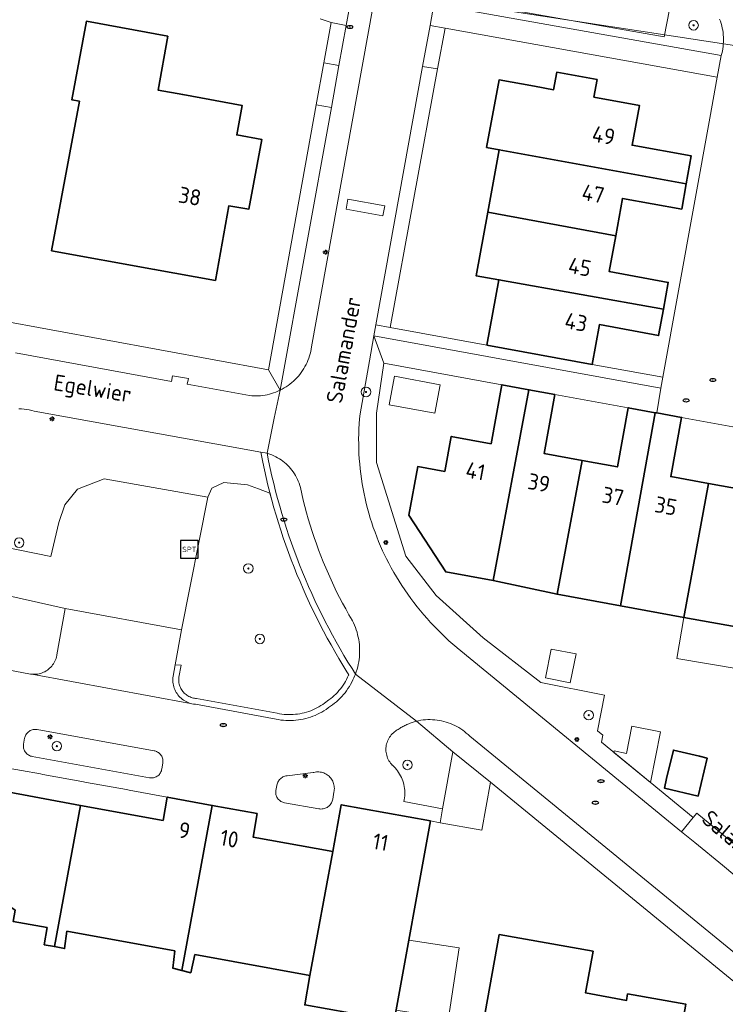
# Model space of a CAD drawing. Header units: metres. Extents: x 152610 to 160096, y 456114 to 462495.
# Tile 600 of 938: x 158718 to 158778, y 460104 to 460187. Entities that reach past the tile are written whole.
import ezdxf
from ezdxf.enums import TextEntityAlignment as Align

# ---------------------------------------------------------------- set-up
doc = ezdxf.new("R2010")
doc.units = ezdxf.units.M
doc.header["$LTSCALE"] = 0.5
doc.layers.get('0').update_dxf_attribs({"linetype": 'CONTINUOUS'})
for name, color, linetype, lineweight in [('B-PV-GR-BEPLANTING_CULTUUR_BOSPLANTSOEN-GV', 251, 'CONTINUOUS', 18), ('B-PV-GR-BEPLANTING_CULTUUR_HEESTERS-GV', 251, 'CONTINUOUS', 18), ('B-PV-GR-BEPLANTING_CULTUUR_ROOS-GV', 251, 'CONTINUOUS', 18), ('B-PV-GR-BOOM-S', 251, 'CONTINUOUS', 25), ('B-PV-GR-HAAG-GV', 251, 'CONTINUOUS', 13), ('B-PV-IE-MEUBILAIR-S', 251, 'CONTINUOUS', 25), ('B-PV-IE-MEUBILAIR_WEGMEUBILAIR-S', 251, 'CONTINUOUS', 25), ('B-PV-KW-KUNSTWERK_DUIKER-G', 251, 'CONTINUOUS', 18), ('B-PV-OG-BEBOUWING-GV', 6, 'CONTINUOUS', 35), ('B-PV-OG-BEBOUWING-T18', 1, 'CONTINUOUS', 18), ('B-PV-OG-BEBOUWING_OVERBOUWING-GV', 251, 'CONTINUOUS', 18), ('B-PV-OG-BEBOUWING_SCHUUR-GV', 251, 'CONTINUOUS', 18), ('B-PV-OG-TERREIN_BEGROEID-GV', 251, 'CONTINUOUS', 18), ('B-PV-OG-TOPOGRAFIE-T18', 1, 'CONTINUOUS', 18), ('B-PV-VH-GESLOTENVERHARDING_ASFALT-GV', 251, 'CONTINUOUS', 18), ('B-PV-VH-ONVERHARD_ZAND-GV', 251, 'CONTINUOUS', 18), ('B-PV-VH-OPENVERHARDING_BETONSTRAATSTEEN-GV', 251, 'CONTINUOUS', 18), ('B-PV-VH-OPENVERHARDING_TEGEL-GV', 251, 'CONTINUOUS', 18)]:
    doc.layers.add(name, color=color, linetype=linetype, lineweight=lineweight)
doc.styles.add('NLCS-ISO', font='NLCS-ISO.ttf')
doc.styles.add('NLCS-ISO-M750-T18', font='NLCS-ISO.ttf', dxfattribs={"height": 1.35})

# ---------------------------------------------------------------- blocks, each defined once
blk = doc.blocks.new('SIE-MEUBILAIR_PAAL_LICHTMAST-SO')
for points in [[(-0.62, 0), (-1, 0)], [(-0.71, 0.71), (-0.44, 0.44)], [(0, 1), (0, 0.62)], [(0.44, 0.44), (0.71, 0.71)], [(1, 0), (0.62, 0)], [(-0.71, -0.71), (-0.44, -0.44)], [(0, -0.62), (0, -1)], [(0.44, -0.44), (0.71, -0.71)]]:
    blk.add_lwpolyline(points)
blk.add_circle((0, 0), 0.5)
blk = doc.blocks.new('SIE-MEUBILAIR_PUT_RIOOLPUT-SO')
blk.add_ellipse((0, 0), major_axis=(1.25, 0), ratio=0.54)
at = {"style": 'NLCS-ISO'}
blk.add_text('ri', height=0.75, dxfattribs=at).set_placement((-0.04, 0.07), align=Align.MIDDLE_CENTER)
blk = doc.blocks.new('SIE-WEG_SPEELTOESTEL-SO')
at = {"flags": 128}
blk.add_lwpolyline([(-3.75, -3.75), (3.75, -3.75), (3.75, 3.75), (-3.75, 3.75)], close=True, dxfattribs=at)
at = {"style": 'NLCS-ISO'}
blk.add_text('SPT', height=2.25, dxfattribs=at).set_placement((0, 0), align=Align.MIDDLE_CENTER)
blk = doc.blocks.new('SGR-BOOM_GBKN-SO')
at = {"linetype": 'ByBlock', "lineweight": 18}
h = blk.add_hatch(color=0, dxfattribs=at)
h.dxf.hatch_style = 1
edge = h.paths.add_edge_path()
edge.add_arc((0, 0), 0.25, 0, 360)
at = {"color": 0, "linetype": 'ByBlock', "lineweight": 18}
for radius in [2, 0.25]:
    blk.add_circle((0, 0), radius, dxfattribs=at)
at = {"color": 0, "linetype": 'ByBlock', "lineweight": 18, "style": 'NLCS-ISO'}
blk.add_attdef('SOORT', (2.5, 0), '', height=1.5, dxfattribs=at)

msp = doc.modelspace()

# ---------------------------------------------------------------- linework, layer by layer
at = {"layer": 'B-PV-GR-BEPLANTING_CULTUUR_BOSPLANTSOEN-GV', "flags": 128}
msp.add_lwpolyline([(158754.112, 460185.87), (158752.83, 460186.1), (158752.206, 460182.658), (158753.47, 460182.46)], close=True, dxfattribs=at)
at = {"layer": 'B-PV-GR-BEPLANTING_CULTUUR_HEESTERS-GV', "flags": 128}
for points in [[(158773.41, 460189.63), (158772.53, 460185.15), (158757.83, 460187.71)], [(158755.08, 460187.53), (158777.33, 460183.56), (158777.38, 460183.749), (158777.423, 460183.94), (158777.458, 460184.133), (158777.485, 460184.326), (158777.504, 460184.521), (158777.515, 460184.716), (158777.518, 460184.912), (158777.513, 460185.108), (158777.5, 460185.303), (158777.479, 460185.497), (158777.451, 460185.691), (158777.414, 460185.883), (158777.369, 460186.074), (158777.317, 460186.262), (158777.257, 460186.448), (158777.189, 460186.632)], [(158716.957, 460142.195), (158720.926, 460141.394), (158721.613, 460144.26), (158722.109, 460145.743), (158723.176, 460147.061), (158725.422, 460147.921), (158734.133, 460146.391), (158734.463, 460147.139), (158735.478, 460147.62), (158737.469, 460147.44), (158738.395, 460147.097), (158739.363, 460146.738), (158739.355, 460146.77), (158739.193, 460147.41), (158739.04, 460148.051), (158738.893, 460148.7), (158738.756, 460149.344), (158738.588, 460150.18), (158734.74, 460150.88), (158719.53, 460153.64), (158719.319, 460153.69), (158719.106, 460153.732), (158718.891, 460153.767), (158718.676, 460153.793), (158718.459, 460153.812), (158718.243, 460153.822)], [(158715.65, 460132.15), (158719.09, 460131.52), (158719.213, 460131.497), (158719.337, 460131.481), (158719.711, 460131.483), (158719.835, 460131.499), (158719.957, 460131.524), (158720.078, 460131.556), (158720.196, 460131.596), (158720.312, 460131.643), (158720.424, 460131.698), (158720.532, 460131.759), (158720.637, 460131.828), (158720.737, 460131.903), (158720.832, 460131.984), (158720.921, 460132.071), (158721.005, 460132.164), (158721.082, 460132.262), (158721.153, 460132.365), (158721.218, 460132.472), (158721.275, 460132.583), (158721.325, 460132.697), (158721.368, 460132.815), (158721.403, 460132.934), (158721.431, 460133.056), (158721.44, 460133.11), (158722.15, 460137.01), (158716.25, 460138.34)]]:
    msp.add_lwpolyline(points, dxfattribs=at)
for points in [[(158753.47, 460182.46), (158752.206, 460182.658), (158748.261, 460160.903), (158749.48, 460160.68)], [(158749.48, 460160.68), (158748.261, 460160.903), (158748.09, 460159.96), (158772.249, 460155.562), (158772.405, 460156.479), (158766.48, 460157.56), (158757.61, 460159.19)], [(158748.93, 460157.66), (158748.09, 460159.96), (158747.75, 460157.88), (158746.94, 460153.41), (158746.901, 460152.989), (158746.87, 460152.568), (158746.848, 460152.146), (158746.833, 460151.723), (158746.826, 460151.301), (158746.827, 460150.878), (158746.836, 460150.455), (158746.853, 460150.033), (158746.878, 460149.611), (158746.911, 460149.19), (158746.952, 460148.769), (158747.001, 460148.35), (158747.058, 460147.931), (158747.123, 460147.513), (158747.196, 460147.097), (158747.277, 460146.682), (158747.365, 460146.269), (158747.461, 460145.857), (158747.565, 460145.447), (158747.677, 460145.04), (158747.797, 460144.634), (158747.924, 460144.231), (158748.058, 460143.831), (158748.201, 460143.433), (158748.351, 460143.038), (158748.508, 460142.645), (158748.672, 460142.256), (158748.845, 460141.87), (158748.97, 460141.6), (158749.163, 460141.209), (158749.363, 460140.821), (158749.57, 460140.437), (158749.784, 460140.057), (158750.006, 460139.681), (158750.234, 460139.308), (158750.468, 460138.941), (158750.71, 460138.577), (158750.958, 460138.218), (158751.213, 460137.864), (158751.474, 460137.514), (158751.741, 460137.169), (158752.015, 460136.83), (158752.295, 460136.495), (158752.581, 460136.165), (158752.873, 460135.841), (158753.171, 460135.522), (158753.475, 460135.209), (158753.784, 460134.901), (158754.099, 460134.599), (158754.419, 460134.303), (158754.745, 460134.013), (158755.076, 460133.728), (158755.11, 460133.7), (158773.995, 460118.227), (158774.98, 460119.43), (158767.244, 460125.768), (158767.359, 460126.352), (158766.917, 460126.719), (158767.494, 460129.722), (158762.14, 460130.78), (158757.31, 460134.56), (158753.36, 460138.1), (158750.8, 460141.43), (158748.32, 460149.32), (158748.32, 460153.47)], [(158754.76, 460124.94), (158751.683, 460127.527), (158751.593, 460127.502), (158751.503, 460127.475), (158751.414, 460127.447), (158751.325, 460127.417), (158751.236, 460127.386), (158751.149, 460127.353), (158751.061, 460127.318), (158750.975, 460127.282), (158750.889, 460127.245), (158750.804, 460127.206), (158750.719, 460127.166), (158750.635, 460127.124), (158750.552, 460127.081), (158750.469, 460127.036), (158750.388, 460126.99), (158750.307, 460126.943), (158750.227, 460126.894), (158750.148, 460126.844), (158750.069, 460126.793), (158749.992, 460126.74), (158749.916, 460126.685), (158749.84, 460126.63), (158749.746, 460126.552), (158749.657, 460126.467), (158749.574, 460126.377), (158749.497, 460126.282), (158749.426, 460126.182), (158749.362, 460126.078), (158749.305, 460125.969), (158749.255, 460125.858), (158749.213, 460125.743), (158749.178, 460125.625), (158749.151, 460125.506), (158749.131, 460125.385), (158749.12, 460125.263), (158749.117, 460125.14), (158749.121, 460125.018), (158749.134, 460124.896), (158749.155, 460124.775), (158749.183, 460124.656), (158749.219, 460124.539), (158749.263, 460124.425), (158749.314, 460124.313), (158749.372, 460124.206), (158749.437, 460124.102), (158749.509, 460124.003), (158749.587, 460123.908), (158749.65, 460123.84), (158749.673, 460123.819), (158749.788, 460123.709), (158749.897, 460123.592), (158750.001, 460123.47), (158750.098, 460123.343), (158750.188, 460123.211), (158750.273, 460123.075), (158750.35, 460122.935), (158750.42, 460122.791), (158750.482, 460122.644), (158750.538, 460122.495), (158750.585, 460122.342), (158750.626, 460122.187), (158750.658, 460122.03), (158750.682, 460121.872), (158750.699, 460121.713), (158750.707, 460121.554), (158750.708, 460121.394), (158750.7, 460121.234), (158750.685, 460121.075), (158750.661, 460120.917), (158750.63, 460120.76), (158753.87, 460120.16)], [(158719.689, 460126.832), (158719.604, 460126.836), (158719.52, 460126.832), (158719.437, 460126.82), (158719.355, 460126.8), (158719.275, 460126.772), (158719.198, 460126.737), (158719.126, 460126.695), (158719.057, 460126.646), (158718.993, 460126.591), (158718.935, 460126.53), (158718.882, 460126.464), (158718.837, 460126.394), (158718.798, 460126.319), (158718.766, 460126.241), (158718.742, 460126.16), (158718.729, 460126.096), (158718.639, 460125.602), (158718.627, 460125.519), (158718.624, 460125.434), (158718.628, 460125.35), (158718.64, 460125.266), (158718.66, 460125.185), (158718.688, 460125.105), (158718.723, 460125.028), (158718.765, 460124.955), (158718.814, 460124.887), (158718.87, 460124.823), (158718.931, 460124.765), (158718.997, 460124.712), (158719.068, 460124.667), (158719.143, 460124.628), (158719.221, 460124.597), (158719.302, 460124.573), (158719.364, 460124.56), (158729.223, 460122.769), (158729.306, 460122.757), (158729.39, 460122.752), (158729.474, 460122.756), (158729.558, 460122.768), (158729.64, 460122.787), (158729.719, 460122.815), (158729.796, 460122.849), (158729.869, 460122.891), (158729.938, 460122.939), (158730.002, 460122.994), (158730.06, 460123.055), (158730.113, 460123.121), (158730.158, 460123.191), (158730.197, 460123.266), (158730.229, 460123.344), (158730.253, 460123.424), (158730.27, 460123.506), (158730.27, 460123.509), (158730.352, 460124), (158730.362, 460124.084), (158730.364, 460124.168), (158730.359, 460124.253), (158730.345, 460124.336), (158730.323, 460124.418), (158730.294, 460124.497), (158730.258, 460124.573), (158730.214, 460124.646), (158730.164, 460124.714), (158730.107, 460124.777), (158730.045, 460124.834), (158729.978, 460124.885), (158729.906, 460124.93), (158729.83, 460124.968), (158729.752, 460124.998), (158729.67, 460125.021), (158729.625, 460125.03), (158719.772, 460126.82)], [(158743.481, 460123.262), (158743.376, 460123.264), (158743.271, 460123.259), (158743.166, 460123.245), (158743.063, 460123.224), (158743.01, 460123.21), (158740.801, 460122.942), (158740.712, 460122.927), (158740.626, 460122.904), (158740.541, 460122.873), (158740.46, 460122.835), (158740.383, 460122.79), (158740.309, 460122.738), (158740.241, 460122.679), (158740.178, 460122.615), (158740.121, 460122.546), (158740.071, 460122.472), (158740.027, 460122.393), (158739.99, 460122.311), (158739.961, 460122.226), (158739.94, 460122.139), (158739.934, 460122.107), (158739.867, 460121.695), (158739.855, 460121.613), (158739.85, 460121.53), (158739.854, 460121.447), (158739.866, 460121.364), (158739.885, 460121.284), (158739.913, 460121.205), (158739.947, 460121.129), (158739.989, 460121.057), (158740.038, 460120.99), (158740.092, 460120.927), (158740.153, 460120.87), (158740.218, 460120.819), (158740.289, 460120.775), (158740.363, 460120.737), (158740.44, 460120.707), (158740.52, 460120.684), (158740.598, 460120.67), (158743.482, 460120.155), (158743.569, 460120.142), (158743.658, 460120.136), (158743.746, 460120.139), (158743.834, 460120.149), (158743.92, 460120.167), (158744.005, 460120.194), (158744.087, 460120.227), (158744.165, 460120.268), (158744.24, 460120.316), (158744.309, 460120.37), (158744.374, 460120.431), (158744.433, 460120.497), (158744.486, 460120.568), (158744.532, 460120.643), (158744.571, 460120.723), (158744.602, 460120.805), (158744.626, 460120.89), (158744.642, 460120.971), (158744.74, 460121.55), (158744.761, 460121.653), (158744.774, 460121.758), (158744.78, 460121.863), (158744.777, 460121.968), (158744.766, 460122.073), (158744.747, 460122.176), (158744.721, 460122.278), (158744.687, 460122.378), (158744.645, 460122.474), (158744.596, 460122.568), (158744.541, 460122.657), (158744.478, 460122.742), (158744.41, 460122.821), (158744.335, 460122.896), (158744.255, 460122.964), (158744.17, 460123.027), (158744.081, 460123.082), (158743.988, 460123.131), (158743.891, 460123.172), (158743.791, 460123.206), (158743.689, 460123.233), (158743.586, 460123.251)]]:
    msp.add_lwpolyline(points, close=True, dxfattribs=at)
at = {"layer": 'B-PV-GR-BEPLANTING_CULTUUR_ROOS-GV', "flags": 128}
msp.add_lwpolyline([(158744.53, 460179.19), (158743.259, 460179.423), (158739.23, 460157.1), (158740.22, 460155.398)], close=True, dxfattribs=at)
msp.add_lwpolyline([(158717.97, 460158.54), (158731.07, 460156.14), (158731.16, 460156.61), (158732.5, 460156.37), (158732.41, 460155.89), (158737.64, 460154.95), (158737.827, 460154.93), (158738.014, 460154.917), (158738.202, 460154.913), (158738.389, 460154.917), (158738.577, 460154.928), (158738.764, 460154.948), (158738.949, 460154.975), (158739.134, 460155.011), (158739.317, 460155.054), (158739.497, 460155.105), (158739.676, 460155.164), (158739.851, 460155.23), (158740.024, 460155.304), (158740.194, 460155.385), (158740.22, 460155.398), (158739.23, 460157.1), (158716.365, 460161.327)], dxfattribs=at)
at = {"layer": 'B-PV-GR-HAAG-GV', "flags": 128}
msp.add_lwpolyline([(158739.117, 460150.084), (158738.588, 460150.18), (158738.756, 460149.344), (158738.893, 460148.7), (158739.04, 460148.051), (158739.193, 460147.41), (158739.355, 460146.77), (158739.522, 460146.139), (158739.701, 460145.497), (158739.886, 460144.865), (158740.078, 460144.233), (158740.278, 460143.606), (158740.486, 460142.979), (158740.701, 460142.356), (158740.924, 460141.735), (158741.155, 460141.117), (158741.393, 460140.503), (158741.638, 460139.891), (158741.892, 460139.281), (158742.152, 460138.676), (158742.421, 460138.073), (158742.696, 460137.474), (158742.979, 460136.878), (158743.269, 460136.286), (158743.566, 460135.697), (158743.87, 460135.113), (158744.182, 460134.532), (158744.5, 460133.954), (158744.823, 460133.386), (158745.159, 460132.81), (158745.498, 460132.245), (158745.845, 460131.684), (158745.996, 460131.445), (158745.978, 460131.399), (158745.898, 460131.224), (158745.813, 460131.052), (158745.722, 460130.883), (158745.624, 460130.719), (158745.518, 460130.557), (158745.41, 460130.401), (158745.294, 460130.249), (158745.171, 460130.1), (158745.046, 460129.958), (158744.911, 460129.818), (158744.774, 460129.685), (158744.632, 460129.558), (158744.483, 460129.435), (158744.326, 460129.314), (158743.964, 460129.051), (158743.812, 460128.943), (158743.649, 460128.838), (158743.486, 460128.74), (158743.321, 460128.649), (158743.15, 460128.564), (158742.977, 460128.486), (158742.8, 460128.414), (158742.621, 460128.349), (158742.439, 460128.291), (158742.256, 460128.24), (158742.071, 460128.196), (158741.886, 460128.159), (158741.695, 460128.129), (158741.509, 460128.107), (158741.316, 460128.092), (158741.129, 460128.083), (158740.936, 460128.083), (158740.748, 460128.089), (158740.556, 460128.103), (158740.369, 460128.123), (158740.179, 460128.152), (158739.971, 460128.192), (158733.191, 460129.442), (158733.112, 460129.451), (158733.016, 460129.462), (158732.921, 460129.48), (158732.824, 460129.505), (158732.733, 460129.534), (158732.643, 460129.569), (158732.552, 460129.611), (158732.468, 460129.657), (158732.381, 460129.712), (158732.306, 460129.764), (158732.23, 460129.827), (158732.158, 460129.894), (158732.09, 460129.965), (158732.027, 460130.04), (158731.968, 460130.118), (158731.916, 460130.198), (158731.867, 460130.286), (158731.825, 460130.371), (158731.787, 460130.465), (158731.756, 460130.552), (158731.73, 460130.65), (158731.711, 460130.745), (158731.697, 460130.842), (158731.689, 460130.939), (158731.687, 460131.037), (158731.692, 460131.134), (158731.702, 460131.23), (158731.887, 460132.238), (158731.386, 460132.278), (158731.21, 460131.32), (158731.195, 460131.192), (158731.188, 460131.064), (158731.189, 460130.935), (158731.198, 460130.807), (158731.215, 460130.679), (158731.24, 460130.553), (158731.272, 460130.428), (158731.313, 460130.306), (158731.36, 460130.187), (158731.416, 460130.07), (158731.478, 460129.957), (158731.547, 460129.849), (158731.623, 460129.745), (158731.705, 460129.646), (158731.793, 460129.552), (158731.886, 460129.464), (158731.985, 460129.381), (158732.089, 460129.306), (158732.198, 460129.236), (158732.31, 460129.174), (158732.427, 460129.118), (158732.546, 460129.07), (158732.668, 460129.03), (158732.793, 460128.997), (158732.919, 460128.972), (158733.046, 460128.955), (158733.1, 460128.95), (158739.88, 460127.7), (158740.086, 460127.661), (158740.293, 460127.629), (158740.501, 460127.606), (158740.71, 460127.59), (158740.919, 460127.583), (158741.129, 460127.583), (158741.338, 460127.592), (158741.547, 460127.608), (158741.755, 460127.633), (158741.962, 460127.665), (158742.167, 460127.705), (158742.371, 460127.753), (158742.573, 460127.809), (158742.773, 460127.873), (158742.97, 460127.944), (158743.164, 460128.022), (158743.355, 460128.108), (158743.543, 460128.201), (158743.726, 460128.301), (158743.906, 460128.409), (158744.082, 460128.522), (158744.253, 460128.643), (158744.29, 460128.67), (158744.62, 460128.91), (158744.787, 460129.038), (158744.95, 460129.172), (158745.107, 460129.312), (158745.259, 460129.459), (158745.405, 460129.61), (158745.545, 460129.768), (158745.679, 460129.93), (158745.807, 460130.097), (158745.928, 460130.27), (158746.043, 460130.446), (158746.151, 460130.627), (158746.252, 460130.812), (158746.346, 460131.001), (158746.433, 460131.192), (158746.512, 460131.388), (158746.554, 460131.499), (158746.267, 460131.952), (158745.924, 460132.508), (158745.587, 460133.068), (158745.258, 460133.633), (158744.935, 460134.201), (158744.62, 460134.773), (158744.311, 460135.349), (158744.009, 460135.928), (158743.715, 460136.511), (158743.428, 460137.098), (158743.148, 460137.688), (158742.875, 460138.282), (158742.609, 460138.879), (158742.351, 460139.479), (158742.1, 460140.083), (158741.857, 460140.689), (158741.621, 460141.298), (158741.393, 460141.91), (158741.172, 460142.525), (158740.958, 460143.143), (158740.753, 460143.763), (158740.554, 460144.385), (158740.364, 460145.01), (158740.181, 460145.637), (158740.005, 460146.267), (158739.838, 460146.898), (158739.678, 460147.532), (158739.526, 460148.167), (158739.382, 460148.804), (158739.246, 460149.443)], close=True, dxfattribs=at)
at = {"layer": 'B-PV-KW-KUNSTWERK_DUIKER-G', "flags": 128}
msp.add_lwpolyline([(158789.806, 460182.673), (158743.084, 460189.865)], dxfattribs=at)
at = {"layer": 'B-PV-OG-BEBOUWING-GV', "flags": 128}
for points in [[(158730.78, 460185.19), (158723.93, 460186.46), (158722.69, 460179.84), (158723.342, 460179.719), (158720.992, 460167.137), (158729.66, 460165.56), (158734.77, 460164.63), (158735.91, 460170.92), (158737.59, 460170.64), (158738.67, 460176.5), (158736.57, 460176.88), (158737.03, 460179.35), (158732.03, 460180.28), (158729.955, 460180.666)], [(158766.891, 460181.542), (158763.487, 460182.162), (158763.219, 460180.686), (158761.619, 460180.977), (158758.644, 460181.519), (158757.591, 460175.828), (158758.652, 460175.629), (158758.653, 460175.632), (158774.385, 460172.765), (158774.81, 460175.11), (158769.83, 460176.02), (158770.45, 460179.37), (158766.623, 460180.066)], [(158774.385, 460172.765), (158758.653, 460175.632), (158758.652, 460175.629), (158757.685, 460170.372), (158768.448, 460168.392), (158769.02, 460171.54), (158774, 460170.64)], [(158768.448, 460168.392), (158757.685, 460170.372), (158756.702, 460165.032), (158758.622, 460164.69), (158772.465, 460162.228), (158772.87, 460164.47), (158767.9, 460165.38)], [(158772.465, 460162.228), (158758.622, 460164.69), (158757.61, 460159.19), (158766.48, 460157.56), (158767.08, 460160.92), (158772.06, 460159.99)], [(158761.143, 460155.434), (158758.88, 460155.85), (158757.97, 460150.88), (158754.61, 460151.5), (158754.066, 460148.55), (158751.794, 460148.969), (158751.037, 460144.868), (158754.155, 460140.101), (158758.13, 460139.377)], [(158763.34, 460155.03), (158761.143, 460155.434), (158758.13, 460139.377), (158763.522, 460138.211), (158765.617, 460149.482), (158762.44, 460150.06)], [(158771.773, 460153.501), (158769.51, 460153.91), (158768.6, 460148.94), (158765.617, 460149.482), (158763.522, 460138.211), (158768.84, 460137.243)], [(158771.897, 460153.479), (158771.773, 460153.501), (158768.84, 460137.243), (158774.183, 460136.27), (158776.252, 460147.543), (158773.08, 460148.12), (158773.99, 460153.098)], [(158782.374, 460151.566), (158780.15, 460151.97), (158779.24, 460147), (158776.252, 460147.543), (158774.183, 460136.27), (158779.365, 460135.326), (158779.82, 460137.784)], [(158776.139, 460124.424), (158775.508, 460124.574), (158773.308, 460125.098), (158772.735, 460122.692), (158772.546, 460121.897), (158775.377, 460121.223)], [(158716.87, 460123.67), (158713.024, 460124.377), (158711.1, 460113.927), (158711.273, 460113.895), (158715.83, 460113.06), (158717.92, 460111.63), (158717.75, 460110.68), (158720.618, 460110.154), (158720.378, 460108.714), (158721.235, 460108.552), (158723.425, 460120.443), (158716.51, 460121.71)], [(158734.511, 460120.445), (158730.73, 460121.14), (158730.37, 460119.17), (158723.425, 460120.443), (158721.235, 460108.552), (158722.081, 460108.393), (158722.29, 460109.848), (158731.359, 460108.189), (158731.18, 460106.739), (158731.952, 460106.545)], [(158738.3, 460119.749), (158734.511, 460120.445), (158731.952, 460106.545), (158732.707, 460106.355), (158733.048, 460107.88), (158742.73, 460106.11), (158744.66, 460116.55), (158737.94, 460117.78)], [(158752.87, 460119.13), (158745.36, 460120.49), (158744.66, 460116.55), (158742.73, 460106.11), (158742.29, 460103.65), (158749.801, 460102.3)], [(158766.54, 460108.16), (158758.66, 460109.57), (158756.36, 460096.76), (158764.23, 460095.36), (158764.58, 460097.3), (158772.94, 460095.8), (158774.36, 460103.7), (158769.45, 460104.57), (158769.36, 460104.03), (158765.91, 460104.65)]]:
    msp.add_lwpolyline(points, close=True, dxfattribs=at)
at = {"layer": 'B-PV-OG-BEBOUWING_OVERBOUWING-GV', "flags": 128}
for points in [[(158779.365, 460135.326), (158774.183, 460136.27), (158773.594, 460132.816), (158778.738, 460131.94)], [(158772.224, 460126.623), (158769.81, 460127.11), (158769.368, 460124.806), (158768.329, 460125.042), (158768.295, 460124.907), (158771.387, 460122.373)], [(158755.272, 460108.452), (158751.04, 460109.093), (158749.966, 460103.205), (158754.377, 460102.537)]]:
    msp.add_lwpolyline(points, close=True, dxfattribs=at)
at = {"layer": 'B-PV-OG-BEBOUWING_SCHUUR-GV', "flags": 128}
for points in [[(158753.685, 460155.852), (158749.849, 460156.566), (158749.403, 460154.163), (158753.239, 460153.45)], [(158765.12, 460133.187), (158763.029, 460133.604), (158762.542, 460131.167), (158764.633, 460130.749)]]:
    msp.add_lwpolyline(points, close=True, dxfattribs=at)
at = {"layer": 'B-PV-OG-TERREIN_BEGROEID-GV', "flags": 128}
msp.add_lwpolyline([(158743.599, 460186.657), (158744.51, 460186.36), (158745.778, 460186.102), (158747.229, 460194.136)], dxfattribs=at)
for points in [[(158745.778, 460186.102), (158744.51, 460186.36), (158743.897, 460182.964), (158745.169, 460182.73)], [(158734.133, 460146.391), (158725.422, 460147.921), (158723.176, 460147.061), (158722.109, 460145.743), (158721.613, 460144.26), (158720.926, 460141.394), (158716.957, 460142.195), (158716.25, 460138.34), (158722.15, 460137.01), (158731.93, 460135.23)], [(158739.522, 460146.139), (158739.363, 460146.738), (158738.395, 460147.097), (158737.469, 460147.44), (158735.478, 460147.62), (158734.463, 460147.139), (158734.133, 460146.391), (158731.93, 460135.23), (158731.386, 460132.278), (158731.887, 460132.238), (158731.702, 460131.23), (158731.692, 460131.134), (158731.687, 460131.037), (158731.689, 460130.939), (158731.697, 460130.842), (158731.711, 460130.745), (158731.73, 460130.65), (158731.756, 460130.552), (158731.787, 460130.465), (158731.825, 460130.371), (158731.867, 460130.286), (158731.916, 460130.198), (158731.968, 460130.118), (158732.027, 460130.04), (158732.09, 460129.965), (158732.158, 460129.894), (158732.23, 460129.827), (158732.306, 460129.764), (158732.381, 460129.712), (158732.468, 460129.657), (158732.552, 460129.611), (158732.643, 460129.569), (158732.733, 460129.534), (158732.824, 460129.505), (158732.921, 460129.48), (158733.016, 460129.462), (158733.112, 460129.451), (158733.191, 460129.442), (158739.971, 460128.192), (158740.179, 460128.152), (158740.369, 460128.123), (158740.556, 460128.103), (158740.748, 460128.089), (158740.936, 460128.083), (158741.129, 460128.083), (158741.316, 460128.092), (158741.509, 460128.107), (158741.695, 460128.129), (158741.886, 460128.159), (158742.071, 460128.196), (158742.256, 460128.24), (158742.439, 460128.291), (158742.621, 460128.349), (158742.8, 460128.414), (158742.977, 460128.486), (158743.15, 460128.564), (158743.321, 460128.649), (158743.486, 460128.74), (158743.649, 460128.838), (158743.812, 460128.943), (158743.964, 460129.051), (158744.326, 460129.314), (158744.483, 460129.435), (158744.632, 460129.558), (158744.774, 460129.685), (158744.911, 460129.818), (158745.046, 460129.958), (158745.171, 460130.1), (158745.294, 460130.249), (158745.41, 460130.401), (158745.518, 460130.557), (158745.624, 460130.719), (158745.722, 460130.883), (158745.813, 460131.052), (158745.898, 460131.224), (158745.978, 460131.399), (158745.996, 460131.445), (158745.845, 460131.684), (158745.498, 460132.245), (158745.159, 460132.81), (158744.823, 460133.386), (158744.5, 460133.954), (158744.182, 460134.532), (158743.87, 460135.113), (158743.566, 460135.697), (158743.269, 460136.286), (158742.979, 460136.878), (158742.696, 460137.474), (158742.421, 460138.073), (158742.152, 460138.676), (158741.892, 460139.281), (158741.638, 460139.891), (158741.393, 460140.503), (158741.155, 460141.117), (158740.924, 460141.735), (158740.701, 460142.356), (158740.486, 460142.979), (158740.278, 460143.606), (158740.078, 460144.233), (158739.886, 460144.865), (158739.701, 460145.497)]]:
    msp.add_lwpolyline(points, close=True, dxfattribs=at)
at = {"layer": 'B-PV-VH-GESLOTENVERHARDING_ASFALT-GV', "flags": 128}
for points in [[(158748.435, 460189.979), (158742.86, 460159.04), (158742.859, 460159.035), (158742.829, 460158.842), (158742.791, 460158.651), (158742.745, 460158.462), (158742.691, 460158.274), (158742.63, 460158.089), (158742.561, 460157.907), (158742.485, 460157.727), (158742.401, 460157.551), (158742.31, 460157.378), (158742.212, 460157.21), (158742.108, 460157.045), (158741.997, 460156.885), (158741.879, 460156.729), (158741.755, 460156.579), (158741.625, 460156.434), (158741.489, 460156.294), (158741.347, 460156.16), (158741.2, 460156.032), (158741.048, 460155.909), (158740.891, 460155.794), (158740.73, 460155.685), (158740.564, 460155.582), (158740.394, 460155.486), (158740.22, 460155.398), (158739.73, 460153.036), (158739.117, 460150.084), (158739.182, 460150.065), (158739.353, 460150.009), (158739.521, 460149.945), (158739.686, 460149.874), (158739.848, 460149.796), (158740.006, 460149.711), (158740.16, 460149.619), (158740.31, 460149.52), (158740.455, 460149.414), (158740.596, 460149.302), (158740.731, 460149.184), (158740.862, 460149.06), (158740.986, 460148.93), (158741.104, 460148.795), (158741.217, 460148.655), (158741.323, 460148.51), (158741.422, 460148.36), (158741.515, 460148.206), (158741.601, 460148.048), (158741.679, 460147.887), (158741.751, 460147.722), (158741.815, 460147.554), (158741.871, 460147.383), (158741.92, 460147.21), (158742.039, 460146.675), (158742.165, 460146.142), (158742.299, 460145.61), (158742.441, 460145.081), (158742.591, 460144.554), (158742.748, 460144.029), (158742.913, 460143.506), (158743.085, 460142.986), (158743.266, 460142.468), (158743.453, 460141.953), (158743.648, 460141.441), (158743.851, 460140.932), (158744.061, 460140.426), (158744.278, 460139.922), (158744.503, 460139.422), (158744.735, 460138.926), (158744.974, 460138.433), (158745.221, 460137.943), (158745.474, 460137.457), (158745.735, 460136.975), (158746.002, 460136.497), (158746.277, 460136.023), (158746.29, 460136), (158746.296, 460135.988), (158746.389, 460135.799), (158746.475, 460135.606), (158746.553, 460135.411), (158746.624, 460135.213), (158746.687, 460135.012), (158746.742, 460134.809), (158746.79, 460134.604), (158746.829, 460134.398), (158746.861, 460134.19), (158746.885, 460133.98), (158746.901, 460133.771), (158746.909, 460133.56), (158746.91, 460133.35), (158746.902, 460133.14), (158746.886, 460132.93), (158746.862, 460132.721), (158746.83, 460132.513), (158746.79, 460132.306), (158746.743, 460132.101), (158746.688, 460131.898), (158746.624, 460131.697), (158746.554, 460131.499), (158751.683, 460127.527), (158751.868, 460127.568), (158752.06, 460127.603), (158752.253, 460127.63), (158752.447, 460127.648), (158752.642, 460127.659), (158752.837, 460127.662), (158753.032, 460127.657), (158753.226, 460127.644), (158753.42, 460127.623), (158753.613, 460127.594), (158753.804, 460127.557), (158753.994, 460127.512), (158754.182, 460127.459), (158754.368, 460127.399), (158754.55, 460127.332), (158754.73, 460127.256), (158754.907, 460127.174), (158755.08, 460127.084), (158755.25, 460126.988), (158755.415, 460126.884), (158755.576, 460126.774), (158755.732, 460126.657), (158755.883, 460126.534), (158756.029, 460126.405), (158756.17, 460126.27), (158781.07, 460105.86)], [(158778.471, 460114.541), (158777.42, 460115.42), (158775.101, 460117.321), (158773.995, 460118.227), (158755.11, 460133.7), (158755.076, 460133.728), (158754.745, 460134.013), (158754.419, 460134.303), (158754.099, 460134.599), (158753.784, 460134.901), (158753.475, 460135.209), (158753.171, 460135.522), (158752.873, 460135.841), (158752.581, 460136.165), (158752.295, 460136.495), (158752.015, 460136.83), (158751.741, 460137.169), (158751.474, 460137.514), (158751.213, 460137.864), (158750.958, 460138.218), (158750.71, 460138.577), (158750.468, 460138.941), (158750.234, 460139.308), (158750.006, 460139.681), (158749.784, 460140.057), (158749.57, 460140.437), (158749.363, 460140.821), (158749.163, 460141.209), (158748.97, 460141.6), (158748.845, 460141.87), (158748.672, 460142.256), (158748.508, 460142.645), (158748.351, 460143.038), (158748.201, 460143.433), (158748.058, 460143.831), (158747.924, 460144.231), (158747.797, 460144.634), (158747.677, 460145.04), (158747.565, 460145.447), (158747.461, 460145.857), (158747.365, 460146.269), (158747.277, 460146.682), (158747.196, 460147.097), (158747.123, 460147.513), (158747.058, 460147.931), (158747.001, 460148.35), (158746.952, 460148.769), (158746.911, 460149.19), (158746.878, 460149.611), (158746.853, 460150.033), (158746.836, 460150.455), (158746.827, 460150.878), (158746.826, 460151.301), (158746.833, 460151.723), (158746.848, 460152.146), (158746.87, 460152.568), (158746.901, 460152.989), (158746.94, 460153.41), (158747.75, 460157.88), (158748.09, 460159.96), (158748.261, 460160.903), (158752.206, 460182.658), (158752.83, 460186.1), (158753.36, 460189.02)]]:
    msp.add_lwpolyline(points, dxfattribs=at)
msp.add_lwpolyline([(158748.864, 460170.062), (158745.77, 460170.627), (158745.926, 460171.483), (158749.02, 460170.918)], close=True, dxfattribs=at)
at = {"layer": 'B-PV-VH-ONVERHARD_ZAND-GV', "flags": 128}
msp.add_lwpolyline([(158739.117, 460150.084), (158738.588, 460150.18), (158738.756, 460149.344), (158738.893, 460148.7), (158739.04, 460148.051), (158739.193, 460147.41), (158739.355, 460146.77), (158739.363, 460146.738), (158739.522, 460146.139), (158739.701, 460145.497), (158739.886, 460144.865), (158740.078, 460144.233), (158740.278, 460143.606), (158740.486, 460142.979), (158740.701, 460142.356), (158740.924, 460141.735), (158741.155, 460141.117), (158741.393, 460140.503), (158741.638, 460139.891), (158741.892, 460139.281), (158742.152, 460138.676), (158742.421, 460138.073), (158742.696, 460137.474), (158742.979, 460136.878), (158743.269, 460136.286), (158743.566, 460135.697), (158743.87, 460135.113), (158744.182, 460134.532), (158744.5, 460133.954), (158744.823, 460133.386), (158745.159, 460132.81), (158745.498, 460132.245), (158745.845, 460131.684), (158745.996, 460131.445), (158745.978, 460131.399), (158745.898, 460131.224), (158745.813, 460131.052), (158745.722, 460130.883), (158745.624, 460130.719), (158745.518, 460130.557), (158745.41, 460130.401), (158745.294, 460130.249), (158745.171, 460130.1), (158745.046, 460129.958), (158744.911, 460129.818), (158744.774, 460129.685), (158744.632, 460129.558), (158744.483, 460129.435), (158744.326, 460129.314), (158743.964, 460129.051), (158743.812, 460128.943), (158743.649, 460128.838), (158743.486, 460128.74), (158743.321, 460128.649), (158743.15, 460128.564), (158742.977, 460128.486), (158742.8, 460128.414), (158742.621, 460128.349), (158742.439, 460128.291), (158742.256, 460128.24), (158742.071, 460128.196), (158741.886, 460128.159), (158741.695, 460128.129), (158741.509, 460128.107), (158741.316, 460128.092), (158741.129, 460128.083), (158740.936, 460128.083), (158740.748, 460128.089), (158740.556, 460128.103), (158740.369, 460128.123), (158740.179, 460128.152), (158739.971, 460128.192), (158733.191, 460129.442), (158733.112, 460129.451), (158733.016, 460129.462), (158732.921, 460129.48), (158732.824, 460129.505), (158732.733, 460129.534), (158732.643, 460129.569), (158732.552, 460129.611), (158732.468, 460129.657), (158732.381, 460129.712), (158732.306, 460129.764), (158732.23, 460129.827), (158732.158, 460129.894), (158732.09, 460129.965), (158732.027, 460130.04), (158731.968, 460130.118), (158731.916, 460130.198), (158731.867, 460130.286), (158731.825, 460130.371), (158731.787, 460130.465), (158731.756, 460130.552), (158731.73, 460130.65), (158731.711, 460130.745), (158731.697, 460130.842), (158731.689, 460130.939), (158731.687, 460131.037), (158731.692, 460131.134), (158731.702, 460131.23), (158731.887, 460132.238), (158731.386, 460132.278), (158731.21, 460131.32), (158731.195, 460131.192), (158731.188, 460131.064), (158731.189, 460130.935), (158731.198, 460130.807), (158731.215, 460130.679), (158731.24, 460130.553), (158731.272, 460130.428), (158731.313, 460130.306), (158731.36, 460130.187), (158731.416, 460130.07), (158731.478, 460129.957), (158731.547, 460129.849), (158731.623, 460129.745), (158731.705, 460129.646), (158731.793, 460129.552), (158731.886, 460129.464), (158731.985, 460129.381), (158732.089, 460129.306), (158732.198, 460129.236), (158732.31, 460129.174), (158732.427, 460129.118), (158732.546, 460129.07), (158732.668, 460129.03), (158732.793, 460128.997), (158732.919, 460128.972), (158733.046, 460128.955), (158733.1, 460128.95), (158739.88, 460127.7), (158740.086, 460127.661), (158740.293, 460127.629), (158740.501, 460127.606), (158740.71, 460127.59), (158740.919, 460127.583), (158741.129, 460127.583), (158741.338, 460127.592), (158741.547, 460127.608), (158741.755, 460127.633), (158741.962, 460127.665), (158742.167, 460127.705), (158742.371, 460127.753), (158742.573, 460127.809), (158742.773, 460127.873), (158742.97, 460127.944), (158743.164, 460128.022), (158743.355, 460128.108), (158743.543, 460128.201), (158743.726, 460128.301), (158743.906, 460128.409), (158744.082, 460128.522), (158744.253, 460128.643), (158744.29, 460128.67), (158744.62, 460128.91), (158744.787, 460129.038), (158744.95, 460129.172), (158745.107, 460129.312), (158745.259, 460129.459), (158745.405, 460129.61), (158745.545, 460129.768), (158745.679, 460129.93), (158745.807, 460130.097), (158745.928, 460130.27), (158746.043, 460130.446), (158746.151, 460130.627), (158746.252, 460130.812), (158746.346, 460131.001), (158746.433, 460131.192), (158746.512, 460131.388), (158746.554, 460131.499), (158746.267, 460131.952), (158745.924, 460132.508), (158745.587, 460133.068), (158745.258, 460133.633), (158744.935, 460134.201), (158744.62, 460134.773), (158744.311, 460135.349), (158744.009, 460135.928), (158743.715, 460136.511), (158743.428, 460137.098), (158743.148, 460137.688), (158742.875, 460138.282), (158742.609, 460138.879), (158742.351, 460139.479), (158742.1, 460140.083), (158741.857, 460140.689), (158741.621, 460141.298), (158741.393, 460141.91), (158741.172, 460142.525), (158740.958, 460143.143), (158740.753, 460143.763), (158740.554, 460144.385), (158740.364, 460145.01), (158740.181, 460145.637), (158740.005, 460146.267), (158739.838, 460146.898), (158739.678, 460147.532), (158739.526, 460148.167), (158739.382, 460148.804), (158739.246, 460149.443)], close=True, dxfattribs=at)
at = {"layer": 'B-PV-VH-OPENVERHARDING_BETONSTRAATSTEEN-GV', "flags": 128}
for points in [[(158773.41, 460189.63), (158758.59, 460192.23), (158758.268, 460190.314), (158757.83, 460187.71), (158772.53, 460185.15)], [(158745.169, 460182.73), (158743.897, 460182.964), (158743.259, 460179.423), (158744.53, 460179.19)], [(158748.864, 460170.062), (158749.02, 460170.918), (158745.926, 460171.483), (158745.77, 460170.627)], [(158731.93, 460135.23), (158722.15, 460137.01), (158721.44, 460133.11), (158721.431, 460133.056), (158721.403, 460132.934), (158721.368, 460132.815), (158721.325, 460132.697), (158721.275, 460132.583), (158721.218, 460132.472), (158721.153, 460132.365), (158721.082, 460132.262), (158721.005, 460132.164), (158720.921, 460132.071), (158720.832, 460131.984), (158720.737, 460131.903), (158720.637, 460131.828), (158720.532, 460131.759), (158720.424, 460131.698), (158720.312, 460131.643), (158720.196, 460131.596), (158720.078, 460131.556), (158719.957, 460131.524), (158719.835, 460131.499), (158719.711, 460131.483), (158719.337, 460131.481), (158732.668, 460129.03), (158732.546, 460129.07), (158732.427, 460129.118), (158732.31, 460129.174), (158732.198, 460129.236), (158732.089, 460129.306), (158731.985, 460129.381), (158731.886, 460129.464), (158731.793, 460129.552), (158731.705, 460129.646), (158731.623, 460129.745), (158731.547, 460129.849), (158731.478, 460129.957), (158731.416, 460130.07), (158731.36, 460130.187), (158731.313, 460130.306), (158731.272, 460130.428), (158731.24, 460130.553), (158731.215, 460130.679), (158731.198, 460130.807), (158731.189, 460130.935), (158731.188, 460131.064), (158731.195, 460131.192), (158731.21, 460131.32), (158731.386, 460132.278)], [(158719.52, 460126.832), (158719.604, 460126.836), (158719.689, 460126.832), (158719.772, 460126.82), (158729.625, 460125.03), (158729.67, 460125.021), (158729.752, 460124.998), (158729.83, 460124.968), (158729.906, 460124.93), (158729.978, 460124.885), (158730.045, 460124.834), (158730.107, 460124.777), (158730.164, 460124.714), (158730.214, 460124.646), (158730.258, 460124.573), (158730.294, 460124.497), (158730.323, 460124.418), (158730.345, 460124.336), (158730.359, 460124.253), (158730.364, 460124.168), (158730.362, 460124.084), (158730.352, 460124), (158730.27, 460123.509), (158730.27, 460123.506), (158730.253, 460123.424), (158730.229, 460123.344), (158730.197, 460123.266), (158730.158, 460123.191), (158730.113, 460123.121), (158730.06, 460123.055), (158730.002, 460122.994), (158729.938, 460122.939), (158729.869, 460122.891), (158729.796, 460122.849), (158729.719, 460122.815), (158729.64, 460122.787), (158729.558, 460122.768), (158729.474, 460122.756), (158729.39, 460122.752), (158729.306, 460122.757), (158729.223, 460122.769), (158719.364, 460124.56), (158719.302, 460124.573), (158719.221, 460124.597), (158719.143, 460124.628), (158719.068, 460124.667), (158718.997, 460124.712), (158718.931, 460124.765), (158718.87, 460124.823), (158718.814, 460124.887), (158718.765, 460124.955), (158718.723, 460125.028), (158718.688, 460125.105), (158718.66, 460125.185), (158718.64, 460125.266), (158718.628, 460125.35), (158718.624, 460125.434), (158718.627, 460125.519), (158718.639, 460125.602), (158718.729, 460126.096), (158718.742, 460126.16), (158718.766, 460126.241), (158718.798, 460126.319), (158718.837, 460126.394), (158718.882, 460126.464), (158718.935, 460126.53), (158718.993, 460126.591), (158719.057, 460126.646), (158719.126, 460126.695), (158719.198, 460126.737), (158719.275, 460126.772), (158719.355, 460126.8), (158719.437, 460126.82)], [(158757.93, 460122.39), (158754.76, 460124.94), (158753.87, 460120.16), (158753.693, 460118.981), (158757.199, 460118.348)], [(158743.271, 460123.259), (158743.376, 460123.264), (158743.481, 460123.262), (158743.586, 460123.251), (158743.689, 460123.233), (158743.791, 460123.206), (158743.891, 460123.172), (158743.988, 460123.131), (158744.081, 460123.082), (158744.17, 460123.027), (158744.255, 460122.964), (158744.335, 460122.896), (158744.41, 460122.821), (158744.478, 460122.742), (158744.541, 460122.657), (158744.596, 460122.568), (158744.645, 460122.474), (158744.687, 460122.378), (158744.721, 460122.278), (158744.747, 460122.176), (158744.766, 460122.073), (158744.777, 460121.968), (158744.78, 460121.863), (158744.774, 460121.758), (158744.761, 460121.653), (158744.74, 460121.55), (158744.642, 460120.971), (158744.626, 460120.89), (158744.602, 460120.805), (158744.571, 460120.723), (158744.532, 460120.643), (158744.486, 460120.568), (158744.433, 460120.497), (158744.374, 460120.431), (158744.309, 460120.37), (158744.24, 460120.316), (158744.165, 460120.268), (158744.087, 460120.227), (158744.005, 460120.194), (158743.92, 460120.167), (158743.834, 460120.149), (158743.746, 460120.139), (158743.658, 460120.136), (158743.569, 460120.142), (158743.482, 460120.155), (158740.598, 460120.67), (158740.52, 460120.684), (158740.44, 460120.707), (158740.363, 460120.737), (158740.289, 460120.775), (158740.218, 460120.819), (158740.153, 460120.87), (158740.092, 460120.927), (158740.038, 460120.99), (158739.989, 460121.057), (158739.947, 460121.129), (158739.913, 460121.205), (158739.885, 460121.284), (158739.866, 460121.364), (158739.854, 460121.447), (158739.85, 460121.53), (158739.855, 460121.613), (158739.867, 460121.695), (158739.934, 460122.107), (158739.94, 460122.139), (158739.961, 460122.226), (158739.99, 460122.311), (158740.027, 460122.393), (158740.071, 460122.472), (158740.121, 460122.546), (158740.178, 460122.615), (158740.241, 460122.679), (158740.309, 460122.738), (158740.383, 460122.79), (158740.46, 460122.835), (158740.541, 460122.873), (158740.626, 460122.904), (158740.712, 460122.927), (158740.801, 460122.942), (158743.01, 460123.21), (158743.063, 460123.224), (158743.166, 460123.245)], [(158779.748, 460116.089), (158775.266, 460119.779), (158774.98, 460119.43), (158773.995, 460118.227), (158775.101, 460117.321), (158777.42, 460115.42), (158778.471, 460114.541), (158779.112, 460115.318)]]:
    msp.add_lwpolyline(points, close=True, dxfattribs=at)
for points in [[(158777.189, 460186.632), (158777.257, 460186.448), (158777.317, 460186.262), (158777.369, 460186.074), (158777.414, 460185.883), (158777.451, 460185.691), (158777.479, 460185.497), (158777.5, 460185.303), (158777.513, 460185.108), (158777.518, 460184.912), (158777.515, 460184.716), (158777.504, 460184.521), (158777.485, 460184.326), (158777.458, 460184.133), (158777.423, 460183.94), (158777.38, 460183.749), (158777.33, 460183.56), (158776.98, 460181.76), (158776.37, 460178.3), (158772.405, 460156.479), (158772.249, 460155.562), (158771.897, 460153.479), (158773.99, 460153.098), (158780.15, 460151.97)], [(158718.243, 460153.822), (158718.459, 460153.812), (158718.676, 460153.793), (158718.891, 460153.767), (158719.106, 460153.732), (158719.319, 460153.69), (158719.53, 460153.64), (158734.74, 460150.88), (158738.588, 460150.18), (158739.117, 460150.084), (158739.73, 460153.036), (158740.22, 460155.398), (158740.194, 460155.385), (158740.024, 460155.304), (158739.851, 460155.23), (158739.676, 460155.164), (158739.497, 460155.105), (158739.317, 460155.054), (158739.134, 460155.011), (158738.949, 460154.975), (158738.764, 460154.948), (158738.577, 460154.928), (158738.389, 460154.917), (158738.202, 460154.913), (158738.014, 460154.917), (158737.827, 460154.93), (158737.64, 460154.95), (158732.41, 460155.89), (158732.5, 460156.37), (158731.16, 460156.61), (158731.07, 460156.14), (158717.97, 460158.54)], [(158716.87, 460123.67), (158720.056, 460123.088), (158720.262, 460123.051), (158723.531, 460122.454), (158723.928, 460122.382), (158727.296, 460121.767), (158727.534, 460121.723), (158730.73, 460121.14), (158734.511, 460120.445), (158738.3, 460119.749), (158737.94, 460117.78), (158744.66, 460116.55), (158745.36, 460120.49), (158752.87, 460119.13), (158753.693, 460118.981), (158753.87, 460120.16), (158750.63, 460120.76), (158750.661, 460120.917), (158750.685, 460121.075), (158750.7, 460121.234), (158750.708, 460121.394), (158750.707, 460121.554), (158750.699, 460121.713), (158750.682, 460121.872), (158750.658, 460122.03), (158750.626, 460122.187), (158750.585, 460122.342), (158750.538, 460122.495), (158750.482, 460122.644), (158750.42, 460122.791), (158750.35, 460122.935), (158750.273, 460123.075), (158750.188, 460123.211), (158750.098, 460123.343), (158750.001, 460123.47), (158749.897, 460123.592), (158749.788, 460123.709), (158749.673, 460123.819), (158749.65, 460123.84), (158749.587, 460123.908), (158749.509, 460124.003), (158749.437, 460124.102), (158749.372, 460124.206), (158749.314, 460124.313), (158749.263, 460124.425), (158749.219, 460124.539), (158749.183, 460124.656), (158749.155, 460124.775), (158749.134, 460124.896), (158749.121, 460125.018), (158749.117, 460125.14), (158749.12, 460125.263), (158749.131, 460125.385), (158749.151, 460125.506), (158749.178, 460125.625), (158749.213, 460125.743), (158749.255, 460125.858), (158749.305, 460125.969), (158749.362, 460126.078), (158749.426, 460126.182), (158749.497, 460126.282), (158749.574, 460126.377), (158749.657, 460126.467), (158749.746, 460126.552), (158749.84, 460126.63), (158749.916, 460126.685), (158749.992, 460126.74), (158750.069, 460126.793), (158750.148, 460126.844), (158750.227, 460126.894), (158750.307, 460126.943), (158750.388, 460126.99), (158750.469, 460127.036), (158750.552, 460127.081), (158750.635, 460127.124), (158750.719, 460127.166), (158750.804, 460127.206), (158750.889, 460127.245), (158750.975, 460127.282), (158751.061, 460127.318), (158751.149, 460127.353), (158751.236, 460127.386), (158751.325, 460127.417), (158751.414, 460127.447), (158751.503, 460127.475), (158751.593, 460127.502), (158751.683, 460127.527), (158746.554, 460131.499), (158746.512, 460131.388), (158746.433, 460131.192), (158746.346, 460131.001), (158746.252, 460130.812), (158746.151, 460130.627), (158746.043, 460130.446), (158745.928, 460130.27), (158745.807, 460130.097), (158745.679, 460129.93), (158745.545, 460129.768), (158745.405, 460129.61), (158745.259, 460129.459), (158745.107, 460129.312), (158744.95, 460129.172), (158744.787, 460129.038), (158744.62, 460128.91), (158744.29, 460128.67), (158744.253, 460128.643), (158744.082, 460128.522), (158743.906, 460128.409), (158743.726, 460128.301), (158743.543, 460128.201), (158743.355, 460128.108), (158743.164, 460128.022), (158742.97, 460127.944), (158742.773, 460127.873), (158742.573, 460127.809), (158742.371, 460127.753), (158742.167, 460127.705), (158741.962, 460127.665), (158741.755, 460127.633), (158741.547, 460127.608), (158741.338, 460127.592), (158741.129, 460127.583), (158740.919, 460127.583), (158740.71, 460127.59), (158740.501, 460127.606), (158740.293, 460127.629), (158740.086, 460127.661), (158739.88, 460127.7), (158733.1, 460128.95), (158733.046, 460128.955), (158732.919, 460128.972), (158732.793, 460128.997), (158732.668, 460129.03), (158719.337, 460131.481), (158719.213, 460131.497), (158719.09, 460131.52), (158715.65, 460132.15)]]:
    msp.add_lwpolyline(points, dxfattribs=at)
at = {"layer": 'B-PV-VH-OPENVERHARDING_TEGEL-GV', "flags": 128}
for points in [[(158747.229, 460194.136), (158745.778, 460186.102), (158745.169, 460182.73), (158744.53, 460179.19), (158740.22, 460155.398), (158740.394, 460155.486), (158740.564, 460155.582), (158740.73, 460155.685), (158740.891, 460155.794), (158741.048, 460155.909), (158741.2, 460156.032), (158741.347, 460156.16), (158741.489, 460156.294), (158741.625, 460156.434), (158741.755, 460156.579), (158741.879, 460156.729), (158741.997, 460156.885), (158742.108, 460157.045), (158742.212, 460157.21), (158742.31, 460157.378), (158742.401, 460157.551), (158742.485, 460157.727), (158742.561, 460157.907), (158742.63, 460158.089), (158742.691, 460158.274), (158742.745, 460158.462), (158742.791, 460158.651), (158742.829, 460158.842), (158742.859, 460159.035), (158742.86, 460159.04), (158748.435, 460189.979)], [(158753.36, 460189.02), (158752.83, 460186.1), (158754.112, 460185.87), (158776.98, 460181.76), (158777.33, 460183.56), (158755.08, 460187.53)], [(158781.07, 460105.86), (158756.17, 460126.27), (158756.029, 460126.405), (158755.883, 460126.534), (158755.732, 460126.657), (158755.576, 460126.774), (158755.415, 460126.884), (158755.25, 460126.988), (158755.08, 460127.084), (158754.907, 460127.174), (158754.73, 460127.256), (158754.55, 460127.332), (158754.368, 460127.399), (158754.182, 460127.459), (158753.994, 460127.512), (158753.804, 460127.557), (158753.613, 460127.594), (158753.42, 460127.623), (158753.226, 460127.644), (158753.032, 460127.657), (158752.837, 460127.662), (158752.642, 460127.659), (158752.447, 460127.648), (158752.253, 460127.63), (158752.06, 460127.603), (158751.868, 460127.568), (158751.683, 460127.527), (158754.76, 460124.94), (158757.93, 460122.39), (158780.1, 460104.2)]]:
    msp.add_lwpolyline(points, dxfattribs=at)
for points in [[(158772.249, 460155.562), (158748.09, 460159.96), (158748.93, 460157.66), (158758.88, 460155.85), (158761.143, 460155.434), (158763.34, 460155.03), (158769.51, 460153.91), (158771.773, 460153.501), (158771.897, 460153.479)], [(158739.182, 460150.065), (158739.117, 460150.084), (158739.246, 460149.443), (158739.382, 460148.804), (158739.526, 460148.167), (158739.678, 460147.532), (158739.838, 460146.898), (158740.005, 460146.267), (158740.181, 460145.637), (158740.364, 460145.01), (158740.554, 460144.385), (158740.753, 460143.763), (158740.958, 460143.143), (158741.172, 460142.525), (158741.393, 460141.91), (158741.621, 460141.298), (158741.857, 460140.689), (158742.1, 460140.083), (158742.351, 460139.479), (158742.609, 460138.879), (158742.875, 460138.282), (158743.148, 460137.688), (158743.428, 460137.098), (158743.715, 460136.511), (158744.009, 460135.928), (158744.311, 460135.349), (158744.62, 460134.773), (158744.935, 460134.201), (158745.258, 460133.633), (158745.587, 460133.068), (158745.924, 460132.508), (158746.267, 460131.952), (158746.554, 460131.499), (158746.624, 460131.697), (158746.688, 460131.898), (158746.743, 460132.101), (158746.79, 460132.306), (158746.83, 460132.513), (158746.862, 460132.721), (158746.886, 460132.93), (158746.902, 460133.14), (158746.91, 460133.35), (158746.909, 460133.56), (158746.901, 460133.771), (158746.885, 460133.98), (158746.861, 460134.19), (158746.829, 460134.398), (158746.79, 460134.604), (158746.742, 460134.809), (158746.687, 460135.012), (158746.624, 460135.213), (158746.553, 460135.411), (158746.475, 460135.606), (158746.389, 460135.799), (158746.296, 460135.988), (158746.29, 460136), (158746.277, 460136.023), (158746.002, 460136.497), (158745.735, 460136.975), (158745.474, 460137.457), (158745.221, 460137.943), (158744.974, 460138.433), (158744.735, 460138.926), (158744.503, 460139.422), (158744.278, 460139.922), (158744.061, 460140.426), (158743.851, 460140.932), (158743.648, 460141.441), (158743.453, 460141.953), (158743.266, 460142.468), (158743.085, 460142.986), (158742.913, 460143.506), (158742.748, 460144.029), (158742.591, 460144.554), (158742.441, 460145.081), (158742.299, 460145.61), (158742.165, 460146.142), (158742.039, 460146.675), (158741.92, 460147.21), (158741.871, 460147.383), (158741.815, 460147.554), (158741.751, 460147.722), (158741.679, 460147.887), (158741.601, 460148.048), (158741.515, 460148.206), (158741.422, 460148.36), (158741.323, 460148.51), (158741.217, 460148.655), (158741.104, 460148.795), (158740.986, 460148.93), (158740.862, 460149.06), (158740.731, 460149.184), (158740.596, 460149.302), (158740.455, 460149.414), (158740.31, 460149.52), (158740.16, 460149.619), (158740.006, 460149.711), (158739.848, 460149.796), (158739.686, 460149.874), (158739.521, 460149.945), (158739.353, 460150.009)]]:
    msp.add_lwpolyline(points, close=True, dxfattribs=at)

# ---------------------------------------------------------------- block references
at = {"layer": 'B-PV-GR-BOOM-S', "xscale": 0.2, "yscale": 0.2, "zscale": 0.2}
for p in [(158775.002, 460186.113), (158747.444, 460155.245), (158718.267, 460142.559), (158737.546, 460140.39), (158738.515, 460134.452), (158766.179, 460128.033), (158721.439, 460125.434), (158750.933, 460123.848)]:
    msp.add_blockref('SGR-BOOM_GBKN-SO', p, dxfattribs=at)
at = {"layer": 'B-PV-IE-MEUBILAIR-S', "xscale": 0.2, "yscale": 0.2, "zscale": 0.2}
for name, p in [('SIE-MEUBILAIR_PUT_RIOOLPUT-SO', (158746.09, 460185.97)), ('SIE-MEUBILAIR_PAAL_LICHTMAST-SO', (158744.026, 460167.006)), ('SIE-MEUBILAIR_PUT_RIOOLPUT-SO', (158776.62, 460156.25)), ('SIE-MEUBILAIR_PUT_RIOOLPUT-SO', (158774.374, 460154.533)), ('SIE-MEUBILAIR_PAAL_LICHTMAST-SO', (158721.031, 460152.976)), ('SIE-MEUBILAIR_PUT_RIOOLPUT-SO', (158740.53, 460144.5)), ('SIE-MEUBILAIR_PAAL_LICHTMAST-SO', (158749.108, 460142.581)), ('SIE-MEUBILAIR_PUT_RIOOLPUT-SO', (158735.44, 460127.2)), ('SIE-MEUBILAIR_PAAL_LICHTMAST-SO', (158720.861, 460126.214)), ('SIE-MEUBILAIR_PAAL_LICHTMAST-SO', (158765.19, 460125.994)), ('SIE-MEUBILAIR_PAAL_LICHTMAST-SO', (158742.337, 460122.92)), ('SIE-MEUBILAIR_PUT_RIOOLPUT-SO', (158767.21, 460122.48)), ('SIE-MEUBILAIR_PUT_RIOOLPUT-SO', (158766.74, 460120.66))]:
    msp.add_blockref(name, p, dxfattribs=at)
at = {"layer": 'B-PV-IE-MEUBILAIR_WEGMEUBILAIR-S', "xscale": 0.2, "yscale": 0.2, "zscale": 0.2}
msp.add_blockref('SIE-WEG_SPEELTOESTEL-SO', (158732.581, 460141.992), dxfattribs=at)

# ---------------------------------------------------------------- texts
at = {"layer": 'B-PV-OG-BEBOUWING-T18', "style": 'NLCS-ISO-M750-T18'}
for s, rotation, p in [('49', 349.7, (158767.439, 460176.84)), ('38', 349.6, (158732.634, 460171.716)), ('47', 349.7, (158766.55, 460171.934)), ('45', 349.7, (158765.432, 460165.77)), ('43', 349.7, (158765.116, 460161.125)), ('41', 349.6, (158756.658, 460148.58)), ('39', 349.6, (158761.995, 460147.6)), ('37', 349.7, (158768.226, 460146.467)), ('35', 349.7, (158772.671, 460145.653)), ('9', 349.6, (158732.169, 460118.334)), ('10', 349.6, (158735.954, 460117.638)), ('11', 349.7, (158748.67, 460117.35))]:
    msp.add_text(s, height=1.35, rotation=rotation, dxfattribs=at).set_placement(p, align=Align.MIDDLE)
at = {"layer": 'B-PV-OG-TOPOGRAFIE-T18', "style": 'NLCS-ISO-M750-T18'}
for s, rotation, p in [('Salamander', 79.6, (158745.56, 460158.776)), ('Egelwier', 350.8, (158724.421, 460155.344)), ('Salamander', 319.7, (158779.449, 460116.723))]:
    msp.add_text(s, height=1.35, rotation=rotation, dxfattribs=at).set_placement(p, align=Align.MIDDLE)

doc.saveas('drawing.dxf')
